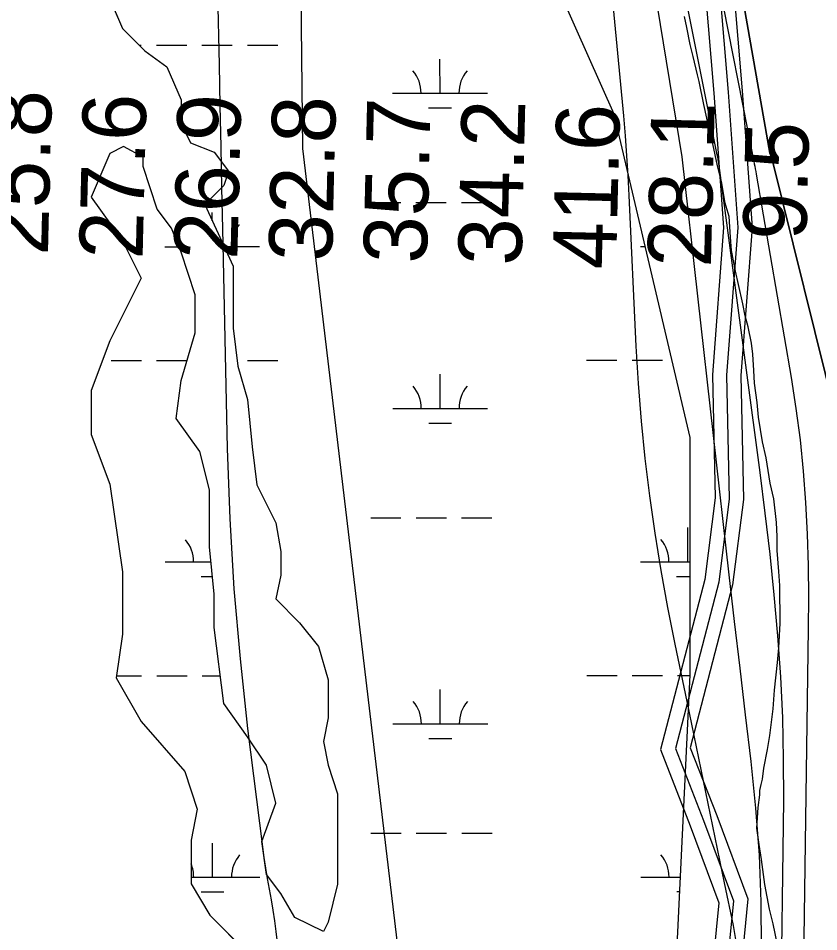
# Model space of a CAD drawing. Extents: x 3279314 to 3317160, y 734079 to 759431.
# Drawn here: x 3308325 to 3309171, y 744113 to 745077 of the extents above; entities that cross this region are included whole.
import ezdxf

# ---------------------------------------------------------------- set-up
doc = ezdxf.new("R2010")
doc.units = 0
for name, color, linetype in [('V-RIVR-RANG', 7, 'Continuous'), ('V-ROAD-CNTR', 7, 'Continuous'), ('V-SITE-VEGE', 7, 'Continuous'), ('V-TOPO-DPTH', 7, 'Continuous'), ('V-TOPO-MAJR', 7, 'Continuous'), ('V-TOPO-MINR', 7, 'Continuous'), ('V-WETL-SWMP', 7, 'Continuous')]:
    doc.layers.add(name, color=color, linetype=linetype)

msp = doc.modelspace()

# ---------------------------------------------------------------- linework, layer by layer
at = {"layer": 'V-ROAD-CNTR'}
for points in [[(3309056.5, 745216.85), (3309074.76, 744998.68), (3309085.02, 744855.89), (3309073.21, 744699.91), (3309076.08, 744569.57), (3309064.86, 744481.5), (3309019.14, 744305.86), (3309048.74, 744229.89), (3309080.38, 744145.32), (3309066.43, 744003.64), (3309069.35, 743813.81), (3309053.17, 743647.86), (3309052.39, 743504.79), (3309061.3, 743384.52), (3309047.13, 743291.03)], [(3309056.5, 745216.85), (3309074.76, 744998.68), (3309085.02, 744855.89), (3309073.21, 744699.91), (3309076.08, 744569.57), (3309064.86, 744481.5), (3309019.14, 744305.86), (3309048.74, 744229.89), (3309080.38, 744145.32), (3309066.43, 744003.64), (3309069.35, 743813.81), (3309053.17, 743647.86), (3309052.39, 743504.79), (3309061.3, 743384.52), (3309047.13, 743291.03)], [(3309071.42, 745218.51), (3309089.71, 744999.84), (3309100.07, 744855.86), (3309088.22, 744699.51), (3309091.1, 744568.78), (3309079.62, 744478.65), (3309034.88, 744306.78), (3309062.75, 744235.24), (3309095.65, 744147.31), (3309081.44, 744003.02), (3309084.37, 743813.2), (3309068.17, 743647.09), (3309067.39, 743505.31), (3309076.38, 743383.94), (3309062.37, 743291.47)], [(3309041.59, 745215.18), (3309059.8, 744997.52), (3309069.98, 744855.92), (3309058.2, 744700.31), (3309061.06, 744570.35), (3309050.1, 744484.35), (3309003.4, 744304.93), (3309034.72, 744224.54), (3309065.11, 744143.32), (3309051.42, 744004.26), (3309054.34, 743814.43), (3309038.18, 743648.63), (3309037.38, 743504.28), (3309046.21, 743385.09), (3309031.9, 743290.58)]]:
    msp.add_lwpolyline(points, dxfattribs=at)
at = {"layer": 'V-SITE-VEGE'}
for points in [[(3308415.67, 745111.88), (3308435.42, 745065.76), (3308458.95, 745042.21), (3308482.22, 745025.39), (3308497.25, 744990.29), (3308497.25, 744965.22), (3308507.27, 744945.16), (3308532.33, 744935.13), (3308547.36, 744915.08), (3308542.35, 744900.04), (3308522.31, 744879.98), (3308552.37, 744814.79), (3308552.37, 744749.61), (3308557.38, 744709.49), (3308567.4, 744674.39), (3308572.41, 744624.25), (3308577.42, 744584.14), (3308597.46, 744544.02), (3308602.47, 744513.94), (3308602.47, 744488.86), (3308597.46, 744463.79), (3308622.51, 744438.72), (3308642.55, 744413.65), (3308652.57, 744378.55), (3308652.57, 744338.43), (3308647.56, 744313.37), (3308652.57, 744288.29), (3308662.59, 744258.21), (3308662.59, 744162.94), (3308652.57, 744122.82), (3308647.56, 744112.79), (3308617.5, 744127.84), (3308602.47, 744152.91), (3308587.44, 744172.97), (3308582.43, 744208.07), (3308597.46, 744248.18), (3308587.44, 744288.29), (3308567.4, 744318.38), (3308542.35, 744353.48), (3308532.33, 744433.71), (3308532.33, 744468.81), (3308527.31, 744518.95), (3308527.31, 744579.12), (3308517.29, 744619.24), (3308492.24, 744654.33), (3308497.25, 744694.45), (3308512.28, 744744.59), (3308512.28, 744784.71), (3308497.25, 744829.83), (3308487.23, 744854.9), (3308472.2, 744874.96), (3308457.17, 744920.09), (3308457.17, 744930.12), (3308436.61, 744941.18), (3308422.25, 744933.99), (3308402.5, 744887.87), (3308435.42, 744841.75), (3308455.17, 744802.22), (3308422.25, 744736.33), (3308402.5, 744683.62), (3308402.5, 744637.5), (3308422.25, 744584.79), (3308435.42, 744492.55), (3308435.42, 744426.66), (3308428.83, 744380.55), (3308455.17, 744334.42), (3308501.25, 744281.72), (3308514.42, 744242.18), (3308507.84, 744209.24), (3308507.84, 744163.12), (3308527.58, 744130.18), (3308580.25, 744077.47)], [(3309126.5, 744100.7), (3309122.44, 744121.02), (3309118.42, 744136.65), (3309113.55, 744162.45), (3309110.23, 744189.04), (3309107.78, 744204.68), (3309105.31, 744221.89), (3309106.72, 744243.81), (3309108.19, 744257.13), (3309108.16, 744261.83), (3309109.69, 744268.1), (3309111.21, 744273.59), (3309112.7, 744285.34), (3309116.48, 744304.94), (3309118.72, 744319.83), (3309122.44, 744348.03), (3309123.87, 744367.61), (3309126.8, 744396.6), (3309128.26, 744412.26), (3309129.65, 744438.1), (3309129.37, 744478.03), (3309128.48, 744492.89), (3309126.77, 744514.8), (3309126.66, 744529.67), (3309125.78, 744544.54), (3309123.26, 744569.57), (3309119.23, 744585.98), (3309115.13, 744612.57), (3309111.1, 744629.76), (3309107.01, 744655.57), (3309105.33, 744671.21), (3309102.85, 744691.55), (3309101.97, 744704.85), (3309101.07, 744722.06), (3309099.42, 744733.8), (3309096.17, 744750.99), (3309092.96, 744762.71), (3309090.52, 744775.22), (3309085.69, 744795.54), (3309082.46, 744809.61), (3309078.39, 744831.5), (3309077.51, 744845.58), (3309075.8, 744867.49), (3309071.79, 744881.55), (3309067.72, 744904.23), (3309063.69, 744920.64), (3309058.83, 744944.09), (3309054.81, 744959.72), (3309049.15, 744985.51), (3309044.28, 745009.74), (3309042.67, 745016.78), (3309037.84, 745036.31), (3309034.62, 745048.81), (3309031.37, 745066.8), (3309028.94, 745078.52)]]:
    msp.add_lwpolyline(points, dxfattribs=at)
at = {"layer": 'V-TOPO-DPTH'}
msp.add_lwpolyline([(3309188.73, 744655.12), (3309120.97, 744928.88), (3309119.8, 744931.36), (3309118.98, 744934.07), (3308947.87, 745909.76)], dxfattribs=at)
at = {"layer": 'V-TOPO-MAJR'}
for points in [[(3308973.44, 745250.8), (3309025.91, 744930.31), (3309075.68, 744489.23), (3309081.31, 744439.95), (3309087.03, 744390.69), (3309092.88, 744341.45), (3309098.82, 744292.21), (3309103.85, 744242.93), (3309107.59, 744193.57), (3309109.39, 744144.11), (3309109.9, 744094.58), (3309108.99, 743997.67), (3309108.62, 743980.22), (3309107.96, 743962.78), (3309106.89, 743945.37), (3309105.54, 743927.97), (3309084.54, 743693.79), (3309073.18, 743581.75), (3309060.07, 743469.94), (3309044.36, 743358.47)], [(3308604.03, 744060.63), (3308597.73, 744112.97), (3308596.26, 744124.17), (3308594.61, 744135.35), (3308592.72, 744146.5), (3308590.66, 744157.61), (3308588.59, 744168.72), (3308586.68, 744179.86), (3308585, 744191.04), (3308583.48, 744202.24), (3308567.92, 744326.98), (3308559.88, 744400.66), (3308553.35, 744474.45), (3308549.1, 744548.4), (3308546.37, 744622.46), (3308541.4, 744854.33), (3308540.47, 744897.56), (3308539.55, 744940.79), (3308538.64, 744984.02), (3308537.73, 745027.25), (3308534.53, 745179.69)]]:
    msp.add_lwpolyline(points, dxfattribs=at)
at = {"layer": 'V-TOPO-MINR'}
for points in [[(3308947.87, 745909.76), (3309118.98, 744934.07), (3309119.8, 744931.36), (3309120.97, 744928.88), (3309188.73, 744655.12)], [(3308737.59, 743363.02), (3308740.52, 743413.01), (3308740.74, 743463.08), (3308739.15, 743513.2), (3308737.41, 743542.81), (3308735.13, 743578.16), (3308732.6, 743613.49), (3308729.67, 743648.79), (3308726.49, 743684.07), (3308723.78, 743719.36), (3308721.96, 743754.67), (3308721.47, 743790.03), (3308721.87, 743825.42), (3308726.1, 743965.55), (3308726.93, 743990.41), (3308727.85, 744015.26), (3308728.92, 744040.11), (3308730.09, 744064.95), (3308626, 744938.93), (3308616.24, 745810.6)], [(3308993.72, 745474.79), (3309100.16, 744934.27), (3309100.72, 744931.48), (3309101.28, 744928.69), (3309101.85, 744925.89), (3309102.43, 744923.1), (3309103, 744920.31), (3309103.55, 744917.52), (3309104.07, 744914.71), (3309104.57, 744911.91), (3309141.41, 744697.65), (3309146.5, 744664.77), (3309150.84, 744631.81), (3309154.08, 744598.72), (3309156.57, 744565.54), (3309158.14, 744532.3), (3309159.23, 744499.04), (3309159.6, 744465.76), (3309159.48, 744432.48), (3309153.69, 744030.35)], [(3308951.13, 745113.58), (3308964.23, 744973.62), (3308966.05, 744952.58), (3308967.68, 744931.52), (3308969, 744910.44), (3308970.13, 744889.34), (3308977.49, 744730.63), (3308979.86, 744690.99), (3308982.92, 744651.41), (3308987.03, 744611.93), (3308991.84, 744572.51), (3308997.58, 744533.21), (3309003.88, 744494), (3309011, 744454.94), (3309018.68, 744415.97), (3309031.24, 744355.55), (3309041.17, 744307.76), (3309051.08, 744259.95), (3309060.96, 744212.15), (3309070.82, 744164.34), (3309080.08, 744119.36), (3309084.5, 744093.95)], [(3309032.36, 745085.36), (3309063.03, 744932.26), (3309063.31, 744930.88), (3309063.57, 744929.49), (3309063.84, 744928.11), (3309064.09, 744926.72), (3309064.33, 744925.33), (3309064.56, 744923.94), (3309064.77, 744922.54), (3309064.97, 744921.15), (3309108.25, 744597.4), (3309113.68, 744554.34), (3309118.7, 744511.23), (3309123.08, 744468.05), (3309127.03, 744424.83), (3309130.04, 744381.55), (3309132.21, 744338.24), (3309133.12, 744294.88), (3309133.19, 744251.5), (3309130.13, 744015.74)]]:
    msp.add_lwpolyline(points, dxfattribs=at)
at = {"layer": 'V-WETL-SWMP'}
for p, q in [((3308954.45, 744975.27), (3308874.28, 745155.78)), ((3308954.45, 744975.27), (3308874.28, 745155.78)), ((3308415.67, 745111.88), (3308435.42, 745065.76)), ((3308415.67, 745111.88), (3308435.42, 745065.76)), ((3308435.42, 745065.76), (3308458.95, 745042.21)), ((3308435.42, 745065.76), (3308458.95, 745042.21)), ((3308453.08, 745048.09), (3308455.33, 745048.09)), ((3308458.95, 745042.21), (3308482.22, 745025.39)), ((3308458.95, 745042.21), (3308482.22, 745025.39)), ((3308471.33, 745048.1), (3308503.33, 745048.11)), ((3308519.33, 745048.12), (3308551.33, 745048.14)), ((3308567.33, 745048.14), (3308599.33, 745048.16)), ((3308770.67, 744997.51), (3308770.65, 745033.51)), ((3308482.22, 745025.39), (3308497.25, 744990.29)), ((3308482.22, 745025.39), (3308497.25, 744990.29)), ((3308720.67, 744997.48), (3308820.67, 744997.53)), ((3308497.25, 744990.29), (3308497.25, 744965.22)), ((3308497.25, 744990.29), (3308497.25, 744965.22)), ((3308758.68, 744982.07), (3308782.68, 744982.08)), ((3309034.62, 744634.29), (3308954.45, 744975.27)), ((3309034.62, 744634.29), (3308954.45, 744975.27)), ((3308497.25, 744965.22), (3308507.27, 744945.16)), ((3308497.25, 744965.22), (3308507.27, 744945.16)), ((3308436.61, 744941.18), (3308422.25, 744933.99)), ((3308436.61, 744941.18), (3308422.25, 744933.99)), ((3308457.17, 744930.12), (3308436.61, 744941.18)), ((3308457.17, 744930.12), (3308436.61, 744941.18)), ((3308507.27, 744945.16), (3308532.32, 744935.13)), ((3308507.27, 744945.16), (3308532.32, 744935.13)), ((3308422.25, 744933.99), (3308402.5, 744887.87)), ((3308422.25, 744933.99), (3308402.5, 744887.87)), ((3308457.17, 744920.09), (3308457.17, 744930.12)), ((3308457.17, 744920.09), (3308457.17, 744930.12)), ((3308532.32, 744935.13), (3308547.35, 744915.08)), ((3308532.32, 744935.13), (3308547.35, 744915.08)), ((3308472.2, 744874.96), (3308457.17, 744920.09)), ((3308472.2, 744874.96), (3308457.17, 744920.09)), ((3308547.35, 744915.08), (3308542.34, 744900.03)), ((3308547.35, 744915.08), (3308542.34, 744900.03)), ((3308542.34, 744900.03), (3308522.3, 744879.98)), ((3308542.34, 744900.03), (3308522.3, 744879.98)), ((3308402.5, 744887.87), (3308435.42, 744841.75)), ((3308402.5, 744887.87), (3308435.42, 744841.75)), ((3308522.3, 744879.98), (3308552.36, 744814.79)), ((3308522.3, 744879.98), (3308552.36, 744814.79)), ((3308697.32, 744882.04), (3308729.32, 744882.05)), ((3308745.32, 744882.06), (3308777.32, 744882.08)), ((3308793.32, 744882.09), (3308825.32, 744882.1)), ((3308487.23, 744854.9), (3308472.2, 744874.96)), ((3308487.23, 744854.9), (3308472.2, 744874.96)), ((3308530.26, 744862.7), (3308530.26, 744871.52)), ((3308497.25, 744829.83), (3308487.23, 744854.9)), ((3308497.25, 744829.83), (3308487.23, 744854.9)), ((3308435.42, 744841.75), (3308455.17, 744802.22)), ((3308435.42, 744841.75), (3308455.17, 744802.22)), ((3308480.28, 744835.5), (3308494.98, 744835.5)), ((3308542.8, 744835.53), (3308580.28, 744835.55)), ((3308982.19, 744835.75), (3308987.25, 744835.75)), ((3308512.28, 744784.7), (3308497.25, 744829.83)), ((3308512.28, 744784.7), (3308497.25, 744829.83)), ((3308552.36, 744814.79), (3308552.36, 744749.6)), ((3308552.36, 744814.79), (3308552.36, 744749.6)), ((3308455.17, 744802.22), (3308422.25, 744736.33)), ((3308455.17, 744802.22), (3308422.25, 744736.33)), ((3308512.28, 744744.59), (3308512.28, 744784.7)), ((3308512.28, 744744.59), (3308512.28, 744784.7)), ((3308497.25, 744694.45), (3308512.28, 744744.59)), ((3308497.25, 744694.45), (3308512.28, 744744.59)), ((3308552.36, 744749.6), (3308557.37, 744709.49)), ((3308552.36, 744749.6), (3308557.37, 744709.49)), ((3308422.25, 744736.33), (3308402.5, 744683.62)), ((3308422.25, 744736.33), (3308402.5, 744683.62)), ((3308423.5, 744715.4), (3308455.5, 744715.41)), ((3308471.5, 744715.42), (3308503.5, 744715.44)), ((3308567.5, 744715.47), (3308599.5, 744715.49)), ((3308925.4, 744715.65), (3308957.4, 744715.67)), ((3308973.4, 744715.68), (3309005.4, 744715.69)), ((3308557.37, 744709.49), (3308567.39, 744674.39)), ((3308557.37, 744709.49), (3308567.39, 744674.39)), ((3308770.84, 744664.83), (3308770.82, 744700.83)), ((3308492.24, 744654.33), (3308497.25, 744694.45)), ((3308492.24, 744654.33), (3308497.25, 744694.45)), ((3308402.5, 744683.62), (3308402.5, 744637.5)), ((3308402.5, 744683.62), (3308402.5, 744637.5)), ((3308567.39, 744674.39), (3308572.4, 744624.25)), ((3308567.39, 744674.39), (3308572.4, 744624.25)), ((3308720.84, 744664.81), (3308820.84, 744664.86)), ((3308517.29, 744619.23), (3308492.24, 744654.33)), ((3308517.29, 744619.23), (3308492.24, 744654.33)), ((3308758.85, 744649.39), (3308782.85, 744649.41)), ((3308402.5, 744637.5), (3308422.25, 744584.79)), ((3308402.5, 744637.5), (3308422.25, 744584.79)), ((3309034.62, 744383.58), (3309034.62, 744634.29)), ((3309034.62, 744383.58), (3309034.62, 744634.29)), ((3308527.31, 744579.12), (3308517.29, 744619.23)), ((3308527.31, 744579.12), (3308517.29, 744619.23)), ((3308572.4, 744624.25), (3308577.41, 744584.13)), ((3308572.4, 744624.25), (3308577.41, 744584.13)), ((3308422.25, 744584.79), (3308435.42, 744492.55)), ((3308422.25, 744584.79), (3308435.42, 744492.55)), ((3308577.41, 744584.13), (3308597.45, 744544.02)), ((3308577.41, 744584.13), (3308597.45, 744544.02)), ((3308527.31, 744518.95), (3308527.31, 744579.12)), ((3308527.31, 744518.95), (3308527.31, 744579.12)), ((3308597.45, 744544.02), (3308602.46, 744513.93)), ((3308597.45, 744544.02), (3308602.46, 744513.93)), ((3308697.49, 744549.36), (3308729.49, 744549.38)), ((3308745.49, 744549.39), (3308777.49, 744549.4)), ((3308793.49, 744549.41), (3308825.49, 744549.43)), ((3309032.36, 744503.1), (3309032.34, 744539.1)), ((3308532.32, 744468.81), (3308527.31, 744518.95)), ((3308532.32, 744468.81), (3308527.31, 744518.95)), ((3308602.46, 744513.93), (3308602.46, 744488.86)), ((3308602.46, 744513.93), (3308602.46, 744488.86)), ((3308480.45, 744502.82), (3308528.92, 744502.85)), ((3308982.36, 744503.08), (3309034.62, 744503.1)), ((3308435.42, 744492.55), (3308435.42, 744426.67)), ((3308435.42, 744492.55), (3308435.42, 744426.67)), ((3308518.46, 744487.41), (3308530.46, 744487.42)), ((3308602.46, 744488.86), (3308597.45, 744463.79)), ((3308602.46, 744488.86), (3308597.45, 744463.79)), ((3309020.36, 744487.67), (3309034.62, 744487.67)), ((3308532.32, 744433.71), (3308532.32, 744468.81)), ((3308532.32, 744433.71), (3308532.32, 744468.81)), ((3308597.45, 744463.79), (3308622.51, 744438.72)), ((3308597.45, 744463.79), (3308622.51, 744438.72)), ((3308622.51, 744438.72), (3308642.55, 744413.65)), ((3308622.51, 744438.72), (3308642.55, 744413.65)), ((3308435.42, 744426.67), (3308428.83, 744380.55)), ((3308435.42, 744426.67), (3308428.83, 744380.55)), ((3308542.34, 744353.48), (3308532.32, 744433.71)), ((3308542.34, 744353.48), (3308532.32, 744433.71)), ((3308642.55, 744413.65), (3308652.57, 744378.55)), ((3308642.55, 744413.65), (3308652.57, 744378.55)), ((3308428.83, 744380.55), (3308455.17, 744334.42)), ((3308428.83, 744380.55), (3308455.17, 744334.42)), ((3308429.14, 744382.72), (3308455.67, 744382.74)), ((3308471.67, 744382.75), (3308503.67, 744382.76)), ((3308519.67, 744382.77), (3308538.68, 744382.78)), ((3308652.57, 744378.55), (3308652.57, 744338.43)), ((3308652.57, 744378.55), (3308652.57, 744338.43)), ((3308925.57, 744382.98), (3308957.57, 744382.99)), ((3308973.57, 744383), (3309005.57, 744383.02)), ((3309014.58, 743962.38), (3309034.62, 744383.58)), ((3309014.58, 743962.38), (3309034.62, 744383.58)), ((3309021.57, 744383.03), (3309034.59, 744383.03)), ((3308771.01, 744332.16), (3308770.99, 744368.16)), ((3308567.39, 744318.38), (3308542.34, 744353.48)), ((3308567.39, 744318.38), (3308542.34, 744353.48)), ((3308652.57, 744338.43), (3308647.56, 744313.36)), ((3308652.57, 744338.43), (3308647.56, 744313.36)), ((3308455.17, 744334.42), (3308501.25, 744281.72)), ((3308455.17, 744334.42), (3308501.25, 744281.72)), ((3308721.01, 744332.13), (3308821.01, 744332.18)), ((3308587.43, 744288.29), (3308567.39, 744318.38)), ((3308587.43, 744288.29), (3308567.39, 744318.38)), ((3308647.56, 744313.36), (3308652.57, 744288.29)), ((3308647.56, 744313.36), (3308652.57, 744288.29)), ((3308759.02, 744316.72), (3308783.02, 744316.73)), ((3308501.25, 744281.72), (3308514.42, 744242.18)), ((3308501.25, 744281.72), (3308514.42, 744242.18)), ((3308597.45, 744248.18), (3308587.43, 744288.29)), ((3308597.45, 744248.18), (3308587.43, 744288.29)), ((3308652.57, 744288.29), (3308662.59, 744258.21)), ((3308652.57, 744288.29), (3308662.59, 744258.21)), ((3308662.59, 744258.21), (3308662.59, 744162.93)), ((3308662.59, 744258.21), (3308662.59, 744162.93)), ((3308514.42, 744242.18), (3308507.83, 744209.24)), ((3308514.42, 744242.18), (3308507.83, 744209.24)), ((3308582.42, 744208.06), (3308597.45, 744248.18)), ((3308582.42, 744208.06), (3308597.45, 744248.18)), ((3308697.66, 744216.69), (3308729.66, 744216.7)), ((3308745.66, 744216.71), (3308777.66, 744216.73)), ((3308793.66, 744216.74), (3308825.66, 744216.75)), ((3308507.83, 744209.24), (3308507.83, 744163.12)), ((3308507.83, 744209.24), (3308507.83, 744163.12)), ((3308530.62, 744170.17), (3308530.6, 744206.17)), ((3308587.43, 744172.96), (3308582.42, 744208.06)), ((3308587.43, 744172.96), (3308582.42, 744208.06)), ((3308507.83, 744170.16), (3308580.62, 744170.2)), ((3308602.46, 744152.91), (3308587.43, 744172.96)), ((3308602.46, 744152.91), (3308587.43, 744172.96)), ((3308982.53, 744170.4), (3309024.47, 744170.42)), ((3308507.83, 744163.12), (3308527.58, 744130.18)), ((3308507.83, 744163.12), (3308527.58, 744130.18)), ((3308662.59, 744162.93), (3308652.57, 744122.82)), ((3308662.59, 744162.93), (3308652.57, 744122.82)), ((3308518.63, 744154.74), (3308542.63, 744154.75)), ((3308617.5, 744127.83), (3308602.46, 744152.91)), ((3308617.5, 744127.83), (3308602.46, 744152.91)), ((3309020.53, 744154.99), (3309023.74, 744154.99)), ((3308527.58, 744130.18), (3308580.25, 744077.47)), ((3308527.58, 744130.18), (3308580.25, 744077.47)), ((3308647.56, 744112.79), (3308617.5, 744127.83)), ((3308647.56, 744112.79), (3308617.5, 744127.83)), ((3308652.57, 744122.82), (3308647.56, 744112.79)), ((3308652.57, 744122.82), (3308647.56, 744112.79))]:
    msp.add_line(p, q, dxfattribs=at)
for centre, start, end in [((3308715.42, 744997.95), 359.25735, 40.801), ((3308825.91, 744998.01), 139.25734, 180.801), ((3308585.52, 744836.02), 139.25734, 180.801), ((3308715.59, 744665.28), 359.25735, 40.801), ((3308826.08, 744665.33), 139.25734, 180.801), ((3308475.21, 744503.29), 359.25735, 40.801), ((3308977.11, 744503.55), 359.25735, 40.801), ((3308715.76, 744332.6), 359.25735, 40.801), ((3308826.25, 744332.66), 139.25734, 180.801), ((3308977.28, 744170.87), 359.25735, 40.801), ((3308475.38, 744170.62), 359.25735, 22.93599), ((3308585.86, 744170.68), 139.25734, 180.801)]:
    msp.add_arc(centre, 35.25, start, end, dxfattribs=at)

# ---------------------------------------------------------------- texts
at = {"layer": 'V-RIVR-RANG'}
for s, p in [('25.8', (3308356.72, 744825.92)), ('27.6', (3308456.65, 744821.92)), ('26.9', (3308556.66, 744821.35)), ('32.8', (3308656.65, 744819.46)), ('35.7', (3308756.62, 744817.3)), ('34.2', (3308856.6, 744815.15)), ('41.6', (3308956.53, 744811.15)), ('28.1', (3309056.61, 744813.21)), ('9.5', (3309157.33, 744841.91))]:
    msp.add_text(s, height=67, rotation=88.62833, dxfattribs=at).set_placement(p)

doc.saveas('drawing.dxf')
